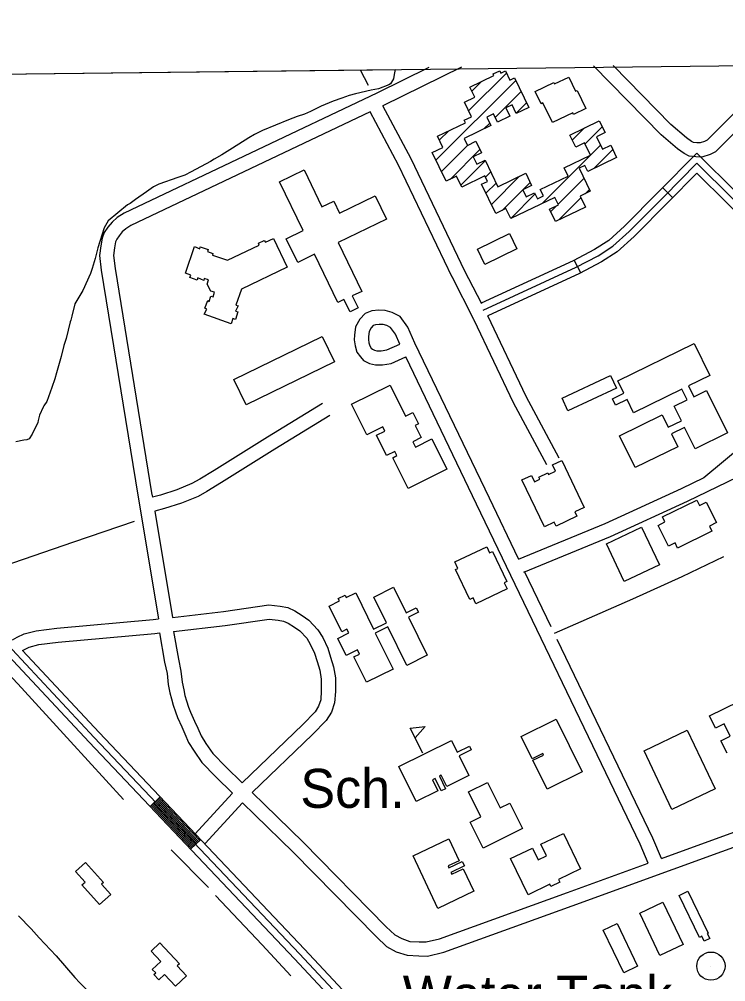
# Model space of a CAD drawing. Extents: x 3683402 to 3721514, y 487807 to 513565.
# Drawn here: x 3709133 to 3710637, y 509723 to 511772 of the extents above; entities that cross this region are included whole.
import ezdxf

# ---------------------------------------------------------------- set-up
doc = ezdxf.new("R2010")
doc.units = 0
for name, color, linetype in [('V-BLDG-IDEN', 7, 'Continuous'), ('V-BLDG-OTLN', 7, 'Continuous'), ('V-DOMW-IDEN', 7, 'Continuous'), ('V-DOMW-TANK', 7, 'Continuous'), ('V-GRID-FRAM', 7, 'Continuous'), ('V-ROAD-CNTR', 7, 'Continuous'), ('V-SITE-VEGE', 7, 'Continuous'), ('V-TOPO-SHOR', 7, 'Continuous')]:
    doc.layers.add(name, color=color, linetype=linetype)

msp = doc.modelspace()

# ---------------------------------------------------------------- linework, layer by layer
at = {"layer": 'V-BLDG-OTLN'}
for p, q in [((3710019.8, 511472), (3710189.9, 511642)), ((3710089.4, 511576.9), (3710170, 511657.5)), ((3710096.2, 511619), (3710116.3, 511639.2)), ((3710146.1, 511562.9), (3710201.4, 511618.2)), ((3710190.7, 511572.1), (3710212.9, 511594.3)), ((3710121.8, 511538.6), (3710134.4, 511551.2)), ((3710310.1, 511514.8), (3710336.1, 511540.7)), ((3710337.1, 511506.4), (3710373.7, 511543)), ((3710027, 511514.5), (3710047.2, 511534.7)), ((3710031.4, 511448.1), (3710086.9, 511503.7)), ((3710348.6, 511482.6), (3710370.4, 511504.3)), ((3710049.8, 511431.3), (3710113.4, 511494.8)), ((3710245.8, 511379.8), (3710348.4, 511482.3)), ((3710356.1, 511454.7), (3710396.3, 511494.9)), ((3710072.8, 511418.8), (3710125.1, 511471.2)), ((3710125.5, 511436.2), (3710136.6, 511447.4)), ((3710137.8, 511377.8), (3710197.9, 511437.9)), ((3710126.2, 511401.6), (3710148.1, 511423.5)), ((3710160.6, 511365.3), (3710220.2, 511424.8)), ((3710279.7, 511378.3), (3710335, 511433.6)), ((3710178.9, 511348.2), (3710231, 511400.3)), ((3710337.2, 511400.4), (3710346.5, 511409.8)), ((3710264.3, 511362.9), (3710276.2, 511374.8)), ((3710282.3, 511345.5), (3710328.6, 511391.8)), ((3709992, 510209.5), (3709964.9, 510263.1))]:
    msp.add_line(p, q, dxfattribs=at)
for points in [[(3710147, 511358.7), (3710117, 511420.7), (3710129.9, 511426.9), (3710124.2, 511438.7), (3710074.7, 511414.8), (3710063.6, 511437.9), (3710041.5, 511427.2), (3710011.9, 511488.5), (3710034.3, 511499.4), (3710022.9, 511523), (3710082.4, 511551.7), (3710079.8, 511557.2), (3710095.3, 511564.7), (3710080.5, 511595.5), (3710102.5, 511606.1), (3710092.1, 511627.5), (3710143.2, 511652.1), (3710141.5, 511655.6), (3710155.7, 511662.4), (3710158.1, 511657.4), (3710167.8, 511662.1), (3710177.2, 511642.8), (3710187.2, 511647.6), (3710217.6, 511584.5), (3710190.9, 511571.6), (3710182, 511590), (3710168.4, 511583.4), (3710177, 511565.8), (3710150.8, 511553.2), (3710142.4, 511570.5), (3710128.4, 511563.7), (3710137, 511545.9), (3710079.9, 511518.4), (3710087, 511503.7), (3710104.9, 511512.4), (3710116.9, 511487.5), (3710099.2, 511479), (3710106.7, 511463.5), (3710124.6, 511472.2), (3710151.9, 511415.7), (3710210.9, 511444.2), (3710223.5, 511417.9), (3710204.6, 511408.8), (3710211.8, 511394), (3710229.9, 511402.7), (3710236.1, 511389.9), (3710248.5, 511395.9), (3710242, 511409.5), (3710301.5, 511438.2), (3710293.1, 511455.6), (3710348.7, 511482.5), (3710336.1, 511508.7), (3710317.4, 511499.7), (3710304.9, 511525.7), (3710367.5, 511555.9), (3710379.7, 511530.7), (3710361.8, 511522.1), (3710374.6, 511495.6), (3710391.9, 511504), (3710404.5, 511478), (3710342.8, 511448.2), (3710336.7, 511460.8), (3710324.7, 511455.1), (3710348.4, 511405.9), (3710326.8, 511395.4), (3710337.9, 511372.4), (3710274.5, 511341.7), (3710261.9, 511367.9), (3710280.4, 511376.9), (3710272.8, 511392.8), (3710179.2, 511347.6), (3710168.8, 511369.2)], [(3710231.2, 511618.3), (3710270.6, 511637.2), (3710272, 511634.4), (3710302.5, 511649.1), (3710317.1, 511618.8), (3710320.4, 511620.5), (3710338.9, 511582.2), (3710312.7, 511569.6), (3710311, 511573.1), (3710267.7, 511552.2), (3710247.5, 511594.1), (3710243.7, 511592.3)], [(3709811.3, 511169.2), (3709761.6, 511271.8), (3709725.8, 511254.5), (3709701.3, 511304.9), (3709737, 511322.2), (3709686.6, 511426.1), (3709739.1, 511451.6), (3709777.2, 511372.9), (3709802.2, 511385), (3709814.5, 511359.6), (3709890.8, 511396.5), (3709914.9, 511346.8), (3709811.5, 511296.7), (3709861.8, 511192.8), (3709841.7, 511183.1), (3709854.2, 511157.4), (3709836.9, 511149), (3709824.1, 511175.4)], [(3710191.9, 511283.6), (3710123.7, 511250.3), (3710108, 511282.6), (3710176.2, 511315.9)], [(3709703.2, 511244.5), (3709605.9, 511197.6), (3709593.8, 511163.2), (3709598.5, 511161.9), (3709593.5, 511150.8), (3709598.2, 511149.5), (3709593, 511132.6), (3709587.8, 511135.1), (3709583.9, 511123.4), (3709526.8, 511144.4), (3709531.8, 511154.8), (3709527.7, 511156.7), (3709534, 511173), (3709536.9, 511171.2), (3709540.8, 511182.9), (3709545.4, 511181.5), (3709548.6, 511190.9), (3709541, 511193.4), (3709533.2, 511207.8), (3709535.8, 511217.1), (3709526.4, 511220.3), (3709525.7, 511216.2), (3709512.9, 511221.3), (3709511.6, 511216.6), (3709495.9, 511222.3), (3709497.8, 511227), (3709486.7, 511231.4), (3709505.8, 511288), (3709516.9, 511283.6), (3709518.2, 511287.7), (3709535.1, 511281.9), (3709533.3, 511277.9), (3709544.9, 511273.4), (3709544.2, 511269.9), (3709576.3, 511259.1), (3709643.7, 511291.4), (3709642.1, 511295.6), (3709654, 511301.2), (3709656.9, 511297.6), (3709674.1, 511305.3)], [(3709803.8, 511042.8), (3709615.9, 510951.2), (3709589.5, 511005.3), (3709777.5, 511096.9)], [(3710443.7, 510817.6), (3710410.5, 510885.5), (3710501.3, 510930), (3710514.3, 510903.5), (3710542.5, 510917.3), (3710527.1, 510948.7), (3710554.4, 510962.1), (3710543.4, 510984.5), (3710440.7, 510934.2), (3710426.9, 510962.5), (3710402.2, 510950.4), (3710395.4, 510964.2), (3710420, 510976.2), (3710407.1, 511002.5), (3710569.2, 511081.9), (3710602.6, 511013.6), (3710557.5, 510991.5), (3710569, 510968.2), (3710596.1, 510981.4), (3710640.1, 510891.5), (3710571.3, 510857.8), (3710549.1, 510903.1), (3710521.2, 510889.4), (3710534.6, 510862.1)], [(3710288.3, 510965.7), (3710391.5, 511013.4), (3710404, 510986.4), (3710300.7, 510938.7)], [(3709872.7, 510887.3), (3709840.3, 510952.5), (3709922.4, 510993.2), (3709955.2, 510927.1), (3709970.7, 510934.8), (3709982.6, 510910.8), (3709975.7, 510907.4), (3709988.5, 510881.5), (3709970.4, 510872.5), (3709976, 510861.4), (3710011.1, 510878.8), (3710043.1, 510814.3), (3709960.4, 510773.2), (3709927.9, 510838.6), (3709936.8, 510843), (3709932.3, 510852), (3709914.5, 510843.2), (3709893.1, 510886.4), (3709911.2, 510895.4), (3709906.8, 510904.2)], [(3710287.8, 510832.9), (3710335.6, 510732.7), (3710315.7, 510723.2), (3710320, 510714.2), (3710275.5, 510693), (3710271.5, 510701.6), (3710250.6, 510691.6), (3710203, 510791.3), (3710223.3, 510801), (3710229.7, 510787.5), (3710240.8, 510792.8), (3710238.8, 510797), (3710257.9, 510806.2), (3710259.4, 510803.1), (3710274, 510810), (3710267.7, 510823.3)], [(3710514.8, 510650.2), (3710492.8, 510694.6), (3710507.4, 510701.8), (3710502.1, 510712.6), (3710575, 510748.5), (3710580.8, 510736.9), (3710595.3, 510744), (3710616.8, 510700.4), (3710601.9, 510693.1), (3710607.2, 510682.4), (3710534.2, 510646.4), (3710528.9, 510657.1)], [(3710457.7, 510690.9), (3710495.6, 510610.6), (3710420.5, 510575.1), (3710382.6, 510655.5)], [(3710060, 510616.8), (3710127.9, 510649.2), (3710134.1, 510636.2), (3710140, 510639), (3710170.7, 510575), (3710165.1, 510572.3), (3710171.4, 510559.2), (3710105.1, 510527.4), (3710099.1, 510540.1), (3710092, 510536.7), (3710061.5, 510600.3), (3710066.7, 510602.8)], [(3709872, 510360.7), (3709845.3, 510414.6), (3709857.2, 510420.4), (3709852.6, 510429.6), (3709828.8, 510417.7), (3709810.8, 510454), (3709834.5, 510465.7), (3709830.5, 510473.8), (3709819.3, 510468.2), (3709792.2, 510522.8), (3709814.4, 510533.8), (3709811.8, 510539.1), (3709826.3, 510546.2), (3709828.9, 510540.8), (3709849, 510550.8), (3709887.1, 510473.8), (3709914.6, 510487.4), (3709887.6, 510541.8), (3709929.8, 510562.7), (3709956.7, 510508.6), (3709977.9, 510519.1), (3709982.5, 510509.9), (3709961.2, 510499.3), (3710001.4, 510418.1), (3709957.9, 510396.6), (3709917.3, 510478.4), (3709890.6, 510465.1), (3709928.5, 510388.7)], [(3710201.1, 510245.4), (3710276, 510282.3), (3710331.3, 510170), (3710256.3, 510133), (3710226.1, 510194.4), (3710248.9, 510205.6), (3710247.2, 510209), (3710224.5, 510197.8)], [(3709964.9, 510263.1), (3709996.9, 510266.3), (3709975.3, 510242.5)], [(3710522.3, 510089.8), (3710462.8, 510214.5), (3710554.7, 510258.3), (3710614.1, 510133.5)], [(3710024.2, 510129.4), (3709977.8, 510106.4), (3709940.7, 510181), (3710052.8, 510236.6), (3710065.1, 510211.7), (3710091, 510224.6), (3710094.8, 510217), (3710069, 510204.2), (3710090, 510161.8), (3710042.9, 510138.4), (3710030.9, 510162.5), (3710027.2, 510160.6), (3710040.5, 510133.8), (3710031.2, 510129.1), (3710018.2, 510155.4), (3710012.7, 510152.6)], [(3710204, 510049.2), (3710120.5, 510007.5), (3710092.9, 510062.8), (3710115.4, 510074), (3710088.9, 510127.2), (3710129.5, 510147.5), (3710156.6, 510093.2), (3710177, 510103.3)], [(3710023.9, 509879.1), (3709971.1, 509991), (3710047.1, 510027), (3710069.1, 509980.5), (3710045.8, 509969.4), (3710047.6, 509965.5), (3710075.9, 509978.8), (3710080.4, 509969.4), (3710051.7, 509955.9), (3710053.6, 509951.9), (3710078.1, 509963.5), (3710100.8, 509915.5)], [(3710216, 509907.9), (3710178.8, 509985.2), (3710225.4, 510007.6), (3710237.3, 509982.8), (3710255, 509991.3), (3710243.2, 510015.7), (3710291.2, 510038.9), (3710327.7, 509963.4), (3710280.7, 509940.7), (3710283.5, 509934.8), (3710264.5, 509925.6), (3710262.3, 509931)], [(3709327.7, 509908.5), (3709303.8, 509887.1), (3709266.2, 509929), (3709273.2, 509935.3), (3709252.8, 509958), (3709273.9, 509976.9), (3709312, 509934.3), (3709307.9, 509930.6)], [(3710580.9, 509817.5), (3710537.4, 509906.9), (3710556.2, 509916), (3710599.6, 509826.7), (3710597.4, 509825.6), (3710602.6, 509815), (3710591, 509809.4), (3710585.9, 509820)], [(3710496.7, 509779), (3710453.7, 509868.7), (3710502.7, 509892.2), (3710545.8, 509802.5)], [(3710419.9, 509741.7), (3710376.1, 509832.6), (3710405.3, 509846.7), (3710449.1, 509755.8)], [(3709432.4, 509805.7), (3709474.3, 509761.4), (3709469.2, 509756.6), (3709488.9, 509735.8), (3709465.4, 509713.5), (3709441.8, 509738.4), (3709429.9, 509727.2), (3709419.6, 509738.1), (3709423.4, 509741.6), (3709416.1, 509749.3), (3709434, 509766.4), (3709413.6, 509787.9)]]:
    msp.add_lwpolyline(points, close=True, dxfattribs=at)
msp.add_lwpolyline([(3710639.5, 510209.8), (3710626.4, 510236.2), (3710646.3, 510246), (3710633.4, 510272), (3710614.9, 510262.9), (3710602.1, 510288.8), (3710664.8, 510319.8)], dxfattribs=at)
at = {"layer": 'V-DOMW-TANK'}
msp.add_line((3710605.2, 509756.2), (3710605.2, 509756.2), dxfattribs=at)
msp.add_circle((3710605.2, 509756.2), 30, dxfattribs=at)
at = {"layer": 'V-GRID-FRAM'}
msp.add_lwpolyline([(3687448, 511403.5), (3719130.8, 511772.1), (3719350.3, 493590.7), (3687651.7, 493221.8), (3687448, 511403.5)], dxfattribs=at)
at = {"layer": 'V-ROAD-CNTR'}
for p, q in [((3710523.9, 511392.2), (3710502.6, 511413.2)), ((3710328.1, 511232.6), (3710314.1, 511259.2)), ((3709411.3, 510096), (3709433.1, 510116.6)), ((3709497.3, 510005.3), (3709519.1, 510025.9))]:
    msp.add_line(p, q, dxfattribs=at)
for points in [[(3710004.4, 511669.2), (3709893.7, 511615.1), (3709356.2, 511359.4), (3709341.5, 511350), (3709330.7, 511340.2), (3709321.2, 511329.3), (3709313.7, 511318), (3709309, 511306.4), (3709306.2, 511289.9), (3709303.5, 511269.2), (3709307, 511237.6), (3709385, 510759.1), (3709429.5, 510495.5)], [(3710074.4, 511670.1), (3709906.8, 511588.1), (3709906.6, 511588.1)], [(3710804.1, 511678.6), (3710625.3, 511500.3), (3710614.8, 511490.2), (3710603.5, 511484), (3710585.9, 511478.5), (3710572.8, 511479.1), (3710559.1, 511480.4), (3710547.9, 511486.3), (3710534.3, 511496.4), (3710499.3, 511526), (3710355.5, 511673.3)], [(3710761.1, 511678.1), (3710604.3, 511521.7), (3710596.9, 511514.6), (3710591.7, 511511.7), (3710582, 511508.7), (3710574.9, 511509), (3710567.9, 511509.7), (3710564, 511511.8), (3710553, 511519.9), (3710519.7, 511548), (3710396.9, 511673.8)], [(3710081.3, 511235.9), (3709967.2, 511475.2), (3709906.8, 511588.1)], [(3709879.7, 511575.2), (3709370.7, 511333.1), (3709359.8, 511326.1), (3709352.2, 511319.2), (3709345.2, 511311.1), (3709340.4, 511303.9), (3709338, 511298.1), (3709335.8, 511285.4), (3709333.7, 511268.9), (3709336.7, 511241.7), (3709414.6, 510764), (3709416.2, 510754.4)], [(3710054.2, 511223), (3709940.4, 511461.7), (3709879.7, 511575.2)], [(3711428.3, 510626.5), (3711182.6, 510874.4), (3710886.4, 511173), (3710661, 511401.7), (3710575.3, 511487), (3710493.9, 511404.5), (3710421, 511331.5), (3710387.5, 511300.8), (3710357.4, 511281.8), (3710312, 511258), (3710116.4, 511167.4)], [(3710120.6, 511152.8), (3710318.6, 511244.6), (3710364.9, 511268.8), (3710396.7, 511288.8), (3710431.4, 511320.6), (3710504.6, 511393.9), (3710575.4, 511465.7), (3710650.4, 511391.1), (3710875.7, 511162.5), (3711171.9, 510863.8), (3711428.2, 510605.3)], [(3710915.8, 511100.7), (3710865.1, 511151.9), (3710639.7, 511380.6), (3710575.5, 511444.5), (3710515.2, 511383.3), (3710441.7, 511309.8), (3710405.8, 511276.9), (3710372.4, 511255.8), (3710325.3, 511231.1), (3710130, 511140.6)], [(3710080.1, 511238), (3710116.7, 511166.9)], [(3710053.4, 511224.3), (3710100.1, 511133.7), (3710100.7, 511132.3), (3710184.2, 510956.2), (3710255.1, 510823.9)], [(3710195.5, 510623.6), (3710133.5, 510752.3), (3709975.1, 511082.7), (3709959.7, 511116.7), (3709943.7, 511139.1), (3709926.7, 511148), (3709912, 511152.1), (3709898.3, 511152.7), (3709883.7, 511151.1), (3709869.2, 511145.4), (3709858, 511133.5), (3709848.9, 511117.5), (3709846.4, 511099.3), (3709845.9, 511089.3), (3709847.6, 511076.9), (3709851.6, 511063.3), (3709858.9, 511053.4), (3709865.8, 511045.4), (3709878.5, 511038.9), (3709890.9, 511036.1), (3709905.8, 511036.1), (3709924.3, 511039.2), (3709955.9, 511053.2)], [(3710129.7, 511141.2), (3710211, 510969.8), (3710281.5, 510838.1)], [(3709943.2, 511080.4), (3709933.6, 511101.7), (3709923.4, 511115.8), (3709915.6, 511120), (3709907.3, 511122.2), (3709899.2, 511122.6), (3709890.9, 511121.7), (3709886.4, 511120), (3709882.3, 511115.5), (3709877.8, 511107.7), (3709876.3, 511096.6), (3709876, 511090.6), (3709877.1, 511083.1), (3709878.9, 511076.8), (3709882.3, 511072.2), (3709884.7, 511069.4), (3709888.7, 511067.3), (3709894.3, 511066.1), (3709903.3, 511066.1), (3709915.6, 511068.2), (3709943.2, 511080.4)], [(3710590.2, 510796.3), (3710673.7, 510865.8), (3710703.2, 510890.7), (3710917.1, 511099.4)], [(3710471.9, 509975.4), (3710454.5, 510015.9), (3710106.5, 510739.4), (3709955.9, 511053.2)], [(3709608, 510103.9), (3709634.1, 510078.6), (3709715.8, 509998.7), (3709893, 509818.6), (3709914.4, 509798.2), (3709935.3, 509787), (3709958.9, 509779.3), (3709983.1, 509777.9), (3710002.2, 509777.5), (3710036.3, 509785.8), (3710310.1, 509884.9), (3710843.4, 510078.2), (3710872.8, 510088.9), (3710900.8, 510101.7), (3710938.5, 510120.6), (3710974.4, 510142), (3711010.3, 510170.2), (3711041.7, 510200.6), (3711103.4, 510258.2), (3711290.6, 510447.8), (3711876.5, 511028.4)], [(3709778.5, 510953.9), (3709661.2, 510882.3), (3709547.7, 510811.7), (3709517.1, 510792.9), (3709500.5, 510783.4), (3709468.2, 510770.3), (3709433.7, 510759.2), (3709416.2, 510754.3)], [(3709794.1, 510928.3), (3709676.9, 510856.8), (3709563.5, 510786.2), (3709532.4, 510767), (3709513.5, 510756.4), (3709478.5, 510742.1), (3709442.3, 510730.5), (3709421.3, 510724.6)], [(3710206.7, 510595), (3710391.7, 510670.8), (3710555.6, 510746), (3710683.1, 510807.9), (3710682.4, 510807.7), (3710685.8, 510806.8), (3710692.4, 510802.4), (3710759.6, 510707.6), (3710811.5, 510617.9), (3710853.3, 510532.8), (3710893.2, 510446), (3710908.1, 510420.1), (3710926.8, 510397.3), (3710967, 510354.2), (3711017.1, 510303.8), (3711060.4, 510258.8)], [(3710195.3, 510622.7), (3710379.8, 510698.3), (3710542.8, 510773.1), (3710590.6, 510796.4)], [(3708826, 510742.3), (3709292.3, 510243.2), (3709729.4, 509782.3), (3710298.1, 509173.4), (3710950.2, 508485.4), (3711564.3, 507828.2), (3712214.5, 507133.5), (3712717.9, 506595.3), (3712911.2, 506389.7), (3712962.7, 506332.1)], [(3712937.1, 506338.2), (3712900.1, 506379.5), (3712707, 506585), (3712203.6, 507123.2), (3711553.4, 507817.9), (3710939.3, 508475.1), (3710287.2, 509163.1), (3709718.4, 509772.1), (3709281.4, 510232.9), (3708815, 510732)], [(3709421.2, 510724.9), (3709459.3, 510498.8)], [(3710271.9, 510464.8), (3710317.3, 510484.9), (3710438.6, 510538.1), (3710543.7, 510585.9), (3710632.4, 510628.5)], [(3710265.3, 510478.4), (3710208.5, 510596.6)], [(3709459.3, 510498.8), (3709567.6, 510511), (3709664.2, 510525.1), (3709688.3, 510522.5), (3709704.4, 510519.6), (3709719.4, 510512.6), (3709735, 510502.7), (3709749.4, 510493), (3709768.7, 510472.5), (3709778.8, 510455.8), (3709789.5, 510433.2), (3709795.4, 510414.1), (3709802, 510393.1), (3709805.8, 510369.9), (3709805.8, 510341.2), (3709804.1, 510317), (3709797.2, 510296.9), (3709786.2, 510279.3), (3709757.4, 510249.2), (3709628.7, 510125.6)], [(3709118.7, 510451), (3709128.3, 510456.3), (3709143, 510463.8), (3709168.6, 510470.3), (3709212.6, 510476), (3709418.1, 510494.2), (3709429.5, 510495.5)], [(3709461, 510468.9), (3709571.4, 510481.2), (3709664.8, 510494.9), (3709684, 510492.8), (3709695.2, 510490.8), (3709705, 510486.2), (3709718.6, 510477.6), (3709729.9, 510470), (3709744.7, 510454.2), (3709752.3, 510441.6), (3709761.4, 510422.3), (3709766.8, 510405.1), (3709772.8, 510386.1), (3709775.8, 510367.5), (3709775.8, 510342.2), (3709774.5, 510323), (3709770, 510309.9), (3709762.4, 510297.8), (3709736.2, 510270.4), (3709607.2, 510146.5)], [(3709139.8, 510428.4), (3709153.7, 510435.5), (3709174.3, 510440.8), (3709215.8, 510446.1), (3709421.1, 510464.4), (3709431.2, 510465.5)], [(3709431.2, 510465.5), (3709442.2, 510403.6), (3709447.4, 510379.4), (3709450.1, 510355.8), (3709453.6, 510338.3), (3709456.6, 510325.2), (3709460.3, 510312.1), (3709465.1, 510297.7), (3709470, 510285.3), (3709478.8, 510265.8), (3709485.3, 510250.8), (3709493.2, 510232.2), (3709505.1, 510213.9), (3709521.2, 510189.7), (3709551.2, 510158.9), (3709586.5, 510124.8)], [(3709461, 510468.9), (3709471.6, 510409.4), (3709477, 510384.4), (3709479.8, 510360.5), (3709483, 510344.5), (3709485.6, 510332.6), (3709489, 510320.9), (3709493.3, 510307.9), (3709497.7, 510297), (3709506.2, 510277.9), (3709512.8, 510262.7), (3709519.8, 510246.4), (3709530.2, 510230.4), (3709544.6, 510208.6), (3709572.4, 510180.2), (3709607.2, 510146.5)], [(3710500.2, 509985.7), (3710481.8, 510028.4), (3710278.2, 510451.5)], [(3712966.9, 506349.8), (3712922.2, 506399.8), (3712728.9, 506605.6), (3712225.5, 507143.7), (3711575.3, 507838.4), (3710961.1, 508495.7), (3710309, 509183.7), (3709740.3, 509792.6), (3709303.2, 510253.5), (3709139.8, 510428.4)], [(3710500.2, 509985.7), (3710833.1, 510106.4), (3710861.3, 510116.7), (3710887.9, 510128.8), (3710924, 510146.9), (3710957.4, 510166.8), (3710990.5, 510192.9), (3711021, 510222.3), (3711060.5, 510259.1)], [(3709586.5, 510124.8), (3709506.8, 510037.3)], [(3709628.7, 510125.6), (3709655.1, 510100.1), (3709737, 510019.9), (3709914, 509840), (3709932.2, 509822.7), (3709947.2, 509814.7), (3709964.5, 509809), (3709984.2, 509807.8), (3709998.8, 509807.6), (3710027.6, 509814.5), (3710299.8, 509913.1), (3710471.9, 509975.4)], [(3709506, 510013.5), (3709420, 510104.2)], [(3709508.2, 510015.6), (3709422.2, 510106.3)], [(3709510.4, 510017.6), (3709424.3, 510108.3)], [(3709512.5, 510019.7), (3709426.5, 510110.4)], [(3709514.7, 510021.8), (3709428.7, 510112.5)], [(3709516.9, 510023.8), (3709430.9, 510114.5)], [(3709608, 510103.9), (3709528.9, 510017.1)], [(3709499.5, 510007.3), (3709413.5, 510098)], [(3709501.6, 510009.4), (3709415.6, 510100.1)], [(3709503.8, 510011.4), (3709417.8, 510102.2)]]:
    msp.add_lwpolyline(points, dxfattribs=at)
at = {"layer": 'V-SITE-VEGE'}
for p, q in [((3709070.9, 511655.1), (3709932.7, 511665.1)), ((3709932.7, 511665.1), (3709930.6, 511654.2)), ((3709929.4, 511645.2), (3709923.1, 511634.8)), ((3709930.6, 511654.2), (3709929.4, 511645.2)), ((3709882, 511621.3), (3709848.6, 511613.7)), ((3709897.6, 511623.9), (3709882, 511621.3)), ((3709919.5, 511632.4), (3709897.6, 511623.9)), ((3709923.1, 511634.8), (3709919.5, 511632.4)), ((3709819.7, 511603.9), (3709801.4, 511597.9)), ((3709835.4, 511609.5), (3709819.7, 511603.9)), ((3709848.6, 511613.7), (3709835.4, 511609.5)), ((3709775.5, 511587), (3709753.1, 511575.5)), ((3709801.4, 511597.9), (3709775.5, 511587)), ((3709724.6, 511565.2), (3709706.3, 511557.7)), ((3709739.8, 511569.8), (3709724.6, 511565.2)), ((3709753.1, 511575.5), (3709739.8, 511569.8)), ((3709678.4, 511546.8), (3709650.4, 511535.5)), ((3709706.3, 511557.7), (3709678.4, 511546.8)), ((3709621.9, 511519.7), (3709587.1, 511497.5)), ((3709633.6, 511526.9), (3709621.9, 511519.7)), ((3709650.4, 511535.5), (3709633.6, 511526.9)), ((3709587.1, 511497.5), (3709564.1, 511483.5)), ((3709564.1, 511483.5), (3709547.7, 511474.4)), ((3709539.6, 511469.6), (3709498.7, 511447.1)), ((3709547.7, 511474.4), (3709539.6, 511469.6)), ((3709485, 511440.4), (3709470.3, 511435.3)), ((3709498.7, 511447.1), (3709485, 511440.4)), ((3709429.7, 511421.3), (3709418.4, 511415)), ((3709470.3, 511435.3), (3709429.7, 511421.3)), ((3709403.6, 511404.9), (3709380.5, 511388.4)), ((3709418.4, 511415), (3709403.6, 511404.9)), ((3709363.1, 511376.8), (3709322, 511342.7)), ((3709369.2, 511380.1), (3709363.1, 511376.8)), ((3709380.5, 511388.4), (3709369.2, 511380.1)), ((3709322, 511342.7), (3709313.6, 511328.3)), ((3709313.6, 511328.3), (3709299.9, 511285.5)), ((3709299.9, 511285.5), (3709294.2, 511262.5)), ((3709294.2, 511262.5), (3709288.1, 511241.5)), ((3709284.3, 511231.1), (3709268.3, 511194.8)), ((3709288.1, 511241.5), (3709284.3, 511231.1)), ((3709268.3, 511194.8), (3709250.9, 511166.1)), ((3709250.9, 511166.1), (3709244.7, 511140.1)), ((3709242.9, 511131.6), (3709241.3, 511127.6)), ((3709244.7, 511140.1), (3709242.9, 511131.6)), ((3709241.3, 511127.6), (3709232.8, 511092.2)), ((3709232.8, 511092.2), (3709227.9, 511077.2)), ((3709227.9, 511077.2), (3709221.8, 511054.3)), ((3709221.8, 511054.3), (3709211.8, 511019.3)), ((3709208.4, 511006.8), (3709202.4, 510988.4)), ((3709211.8, 511019.3), (3709208.4, 511006.8)), ((3709202.4, 510988.4), (3709191.6, 510958)), ((3709183.7, 510946.2), (3709176.2, 510929.3)), ((3709185.3, 510949.1), (3709183.7, 510946.2)), ((3709191.6, 510958), (3709185.3, 510949.1)), ((3709176.2, 510929.3), (3709172.9, 510917.8)), ((3709172.3, 510913.8), (3709160.5, 510888.5)), ((3709172.9, 510917.8), (3709172.3, 510913.8)), ((3709160.5, 510888.5), (3709154.2, 510879.1)), ((3709142.6, 510875.9), (3709125.9, 510872.8)), ((3709149.2, 510876.7), (3709142.6, 510875.9)), ((3709154.2, 510879.1), (3709149.2, 510876.7))]:
    msp.add_line(p, q, dxfattribs=at)
msp.add_lwpolyline([(3709131.3, 509863.4), (3709158.5, 509835.9), (3709175.3, 509816.7), (3709211.6, 509778.3), (3709251.5, 509731.7), (3709261.9, 509720.7), (3709290.4, 509693.2), (3709304.7, 509678), (3709333.1, 509646.5), (3709355.1, 509623.1), (3709370.6, 509605.3), (3709393.9, 509581.9), (3709400.3, 509572.4), (3709417, 509550.5), (3709428.6, 509536.8), (3709447.9, 509512.2), (3709467.2, 509489), (3709480, 509469.9)], dxfattribs=at)
at = {"layer": 'V-TOPO-SHOR'}
msp.add_line((3709456.5, 510003.6), (3709535.5, 509923.9), dxfattribs=at)
for points in [[(3709858.6, 511664.2), (3709875.6, 511631.8)], [(3709377.6, 510702.5), (3709248.4, 510659.1), (3709097.6, 510606.9), (3709010.8, 510581.8)], [(3709022.8, 510469.9), (3709129.5, 510357.3), (3709241.9, 510234.7), (3709354.8, 510110.8)], [(3709550.3, 509906.6), (3709649.7, 509801.8), (3709711, 509735.3)]]:
    msp.add_lwpolyline(points, dxfattribs=at)

# ---------------------------------------------------------------- texts
at = {"layer": 'V-BLDG-IDEN'}
msp.add_text('Sch.', height=83, dxfattribs=at).set_placement((3709731.2, 510093.2))
at = {"layer": 'V-DOMW-IDEN'}
msp.add_text('Water Tank', height=83, dxfattribs=at).set_placement((3709949.2, 509652.9))

doc.saveas('drawing.dxf')
